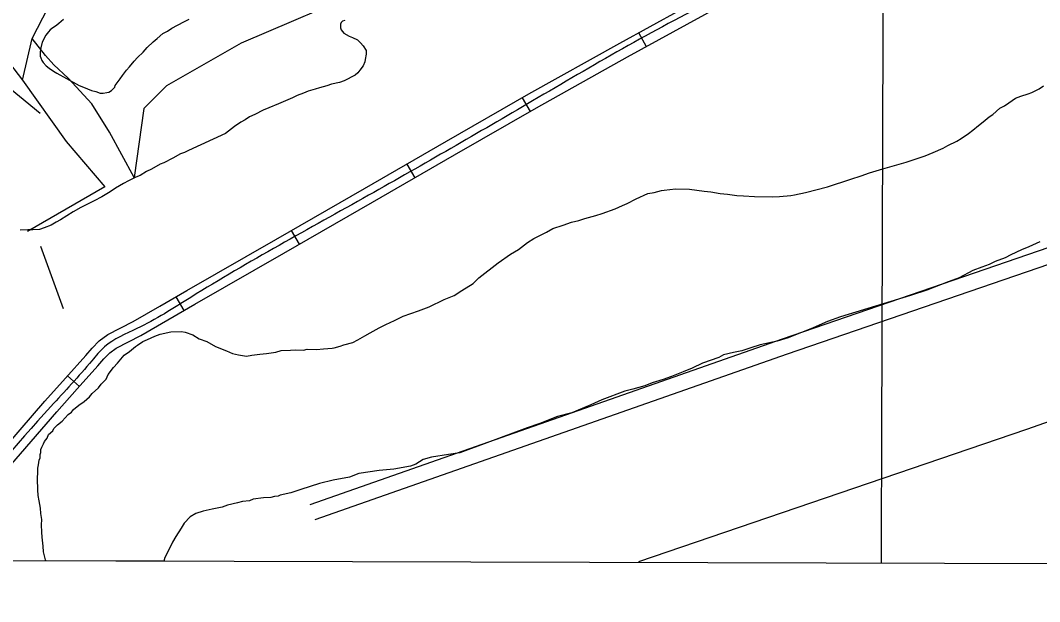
# Model space of a CAD drawing. Extents: x 3161564 to 3199464, y 849354 to 874788.
# Drawn here: x 3169375 to 3171288, y 854733 to 855825 of the extents above; entities that cross this region are included whole.
import ezdxf

# ---------------------------------------------------------------- set-up
doc = ezdxf.new("R2010")
doc.units = 0
for name, color, linetype in [('V-GRID-FRAM', 7, 'Continuous'), ('V-GRID-MAJR', 7, 'Continuous'), ('V-ROAD-CNTR', 7, 'Continuous'), ('V-SITE-VEGE', 7, 'Continuous'), ('V-TOPO-SHOR', 7, 'Continuous')]:
    doc.layers.add(name, color=color, linetype=linetype)

msp = doc.modelspace()

# ---------------------------------------------------------------- linework, layer by layer
at = {"layer": 'V-GRID-FRAM'}
msp.add_lwpolyline([(3165819.2, 873007.6), (3197186.7, 872920.9), (3197144.3, 854733.3), (3165761, 854820), (3165819.2, 873007.6)], dxfattribs=at)
at = {"layer": 'V-GRID-MAJR'}
msp.add_spline([(3170991.6, 854805.6), (3171010.1, 860866.1), (3171028.6, 866928.7), (3171047.1, 872991.2), (3171047.1, 872993.1)], degree=3, dxfattribs=at)
at = {"layer": 'V-ROAD-CNTR'}
for p, q in [((3170535.6, 855802.1), (3170550.1, 855775.8)), ((3170317.2, 855679.9), (3170332.2, 855653.9)), ((3170100.5, 855555.2), (3170115.5, 855529.2)), ((3169883.8, 855430.5), (3169898.8, 855404.5)), ((3169667.1, 855305.8), (3169682.1, 855279.9)), ((3169463.8, 855157.4), (3169486.2, 855137.3))]:
    msp.add_line(p, q, dxfattribs=at)
for points in [[(3169919, 854915.8), (3170805.6, 855227.2), (3171746.5, 855550.4), (3171798.6, 855568.9), (3171838.3, 855576.4), (3171860.8, 855595.9), (3171902.5, 855612.7), (3172555.3, 855841.3), (3173349.5, 856115.3), (3174084.3, 856361.9), (3174825.7, 856626), (3174889.3, 856641.3)], [(3169928.9, 854887.5), (3170815.4, 855198.9), (3171756.4, 855522.1), (3171806.5, 855539.9), (3171851.7, 855548.5), (3171876.7, 855569.9), (3171913.1, 855584.6), (3172565.2, 855813), (3173359.2, 856086.9), (3174094.1, 856333.6), (3174834.3, 856597.2), (3174896.3, 856612.1)], [(3169324.5, 854997.6), (3169421.3, 855109.8), (3169459.9, 855153), (3169498.4, 855195.8), (3169510, 855209.3), (3169523.5, 855223.3), (3169539.6, 855235), (3169587, 855259.2), (3169637.2, 855288.5), (3169687.9, 855317.9), (3169854.7, 855413.8), (3170021.4, 855509.6), (3170175.4, 855598.3), (3170329.5, 855686.9), (3170500.2, 855782.6), (3170671.5, 855877)], [(3169347.4, 854978.3), (3169443.9, 855090), (3169482.2, 855132.9), (3169520.9, 855176), (3169532.2, 855189.1), (3169543.2, 855200.5), (3169555.4, 855209.3), (3169601.4, 855232.9), (3169652.3, 855262.6), (3169702.9, 855291.9), (3169869.6, 855387.8), (3170036.3, 855483.6), (3170190.4, 855572.3), (3170344.3, 855660.9), (3170514.8, 855756.4), (3170686.1, 855850.8)]]:
    msp.add_lwpolyline(points, dxfattribs=at)
msp.add_spline([(3174399.9, 857841.7), (3174296.9, 857801.4), (3174229.2, 857773.6), (3174127.5, 857719.2), (3174052.2, 857685.1), (3173961.2, 857632.7), (3173863.1, 857577.3), (3173775.7, 857514.5), (3173667.4, 857438.2), (3173583.5, 857382.2), (3173466.3, 857293.8), (3173326.4, 857196.8), (3173208.2, 857103.9), (3173124.9, 857039.7), (3173062.4, 856997.7), (3173002.9, 856961.4), (3172942.7, 856940.3), (3172702.8, 856854.8), (3172485.5, 856781), (3172303, 856726.4), (3172035.6, 856644.2), (3171830.5, 856588.8), (3171569.6, 856517.3), (3171437, 856474.5), (3171336.5, 856417.2), (3171269.5, 856387.4), (3171165, 856328.6), (3171074.1, 856263.7), (3171010.5, 856202.1), (3170960, 856128.2), (3170908.2, 856036.2), (3170872.3, 855999.8), (3170841.7, 855977.7), (3170780.3, 855922.5), (3170678.8, 855863.9), (3170336.9, 855673.9), (3170028.9, 855496.6), (3169695.4, 855304.9), (3169594.2, 855246.1), (3169533.3, 855211.9), (3169509.6, 855185.9), (3169432.6, 855099.9), (3169242, 854873.8), (3169195.1, 854813.1)], degree=3, dxfattribs=at)
at = {"layer": 'V-SITE-VEGE'}
for p, q in [((3169436.3, 855811.2), (3169431.6, 855807.1)), ((3169439.2, 855812.9), (3169436.3, 855811.2)), ((3169443.9, 855816.4), (3169439.2, 855812.9)), ((3169447.4, 855819.3), (3169443.9, 855816.4)), ((3169456.1, 855826.9), (3169447.4, 855819.3)), ((3169651.5, 855805.1), (3169659.7, 855810.4)), ((3169659.7, 855810.4), (3169682.4, 855822.6)), ((3169682.4, 855822.6), (3169692.3, 855827.2)), ((3169977.3, 855821.1), (3169976.2, 855818.2)), ((3169976.2, 855818.2), (3169976.2, 855811.2)), ((3169976.2, 855811.2), (3169977.3, 855807.1)), ((3169980.2, 855823.4), (3169977.3, 855821.1)), ((3169984.3, 855825.2), (3169980.2, 855823.4)), ((3169423.5, 855797.2), (3169416.5, 855784.4)), ((3169428.2, 855803.6), (3169423.5, 855797.2)), ((3169431.6, 855807.1), (3169428.2, 855803.6)), ((3169624.8, 855784.8), (3169632.3, 855791.2)), ((3169632.3, 855791.2), (3169642.8, 855800.5)), ((3169642.8, 855800.5), (3169651.5, 855805.1)), ((3169977.3, 855807.1), (3169982.6, 855801.3)), ((3169982.6, 855801.3), (3169992.4, 855795.5)), ((3169992.4, 855795.5), (3169998.8, 855793.1)), ((3169998.8, 855793.1), (3170008.1, 855788.5)), ((3169413.6, 855773.4), (3169412.4, 855765.8)), ((3169416.5, 855784.4), (3169413.6, 855773.4)), ((3169606.1, 855765.6), (3169613.1, 855774.3)), ((3169613.1, 855774.3), (3169624.8, 855784.8)), ((3170008.1, 855788.5), (3170013.9, 855783.2)), ((3170013.9, 855783.2), (3170018.6, 855777.4)), ((3170018.6, 855777.4), (3170024.4, 855768.7)), ((3169412.4, 855765.8), (3169412.4, 855757.7)), ((3169412.4, 855757.7), (3169413.6, 855754.8)), ((3169413.6, 855754.8), (3169415.9, 855749.5)), ((3169589.2, 855748.8), (3169595.1, 855755.2)), ((3169595.1, 855755.2), (3169606.1, 855765.6)), ((3170022.6, 855751.8), (3170022.1, 855747.2)), ((3170024.4, 855761.7), (3170022.6, 855751.8)), ((3170024.4, 855768.7), (3170024.4, 855761.7)), ((3169415.9, 855749.5), (3169418.2, 855746)), ((3169418.2, 855746), (3169424, 855739.6)), ((3169424, 855739.6), (3169429.2, 855735.6)), ((3169429.2, 855735.6), (3169437.4, 855729.7)), ((3169574.7, 855731.9), (3169580.5, 855737.7)), ((3169580.5, 855737.7), (3169589.2, 855748.8)), ((3170018.6, 855739.6), (3170012.7, 855731.5)), ((3170022.1, 855747.2), (3170018.6, 855739.6)), ((3169437.4, 855729.7), (3169443.8, 855725.7)), ((3169443.8, 855725.7), (3169461.8, 855715.7)), ((3169461.8, 855715.7), (3169485.6, 855702.9)), ((3169557.2, 855708.1), (3169562.4, 855715.6)), ((3169562.4, 855715.6), (3169567.1, 855721.5)), ((3169567.1, 855721.5), (3169574.7, 855731.9)), ((3170004, 855722.2), (3169983, 855711.7)), ((3170008.7, 855726.8), (3170004, 855722.2)), ((3170012.7, 855731.5), (3170008.7, 855726.8)), ((3169485.6, 855702.9), (3169493.8, 855699.4)), ((3169493.8, 855699.4), (3169508.9, 855693.6)), ((3169546.7, 855693.6), (3169549, 855695.9)), ((3169549, 855695.9), (3169552.5, 855699.9)), ((3169552.5, 855699.9), (3169553.1, 855702.9)), ((3169553.1, 855702.9), (3169557.2, 855708.1)), ((3169928.9, 855696.1), (3169915.5, 855692)), ((3169937.1, 855698.4), (3169928.9, 855696.1)), ((3169950.5, 855701.9), (3169937.1, 855698.4)), ((3169959.2, 855705.3), (3169950.5, 855701.9)), ((3169974.3, 855708.2), (3169959.2, 855705.3)), ((3169983, 855711.7), (3169974.3, 855708.2)), ((3171273.9, 855689.9), (3171287.8, 855696.4)), ((3171287.8, 855696.4), (3171295.7, 855702)), ((3169508.9, 855693.6), (3169517, 855691.3)), ((3169517, 855691.3), (3169525.2, 855688.3)), ((3169525.2, 855688.3), (3169531, 855688.3)), ((3169531, 855688.3), (3169537.4, 855689.5)), ((3169537.4, 855689.5), (3169541.5, 855690.1)), ((3169541.5, 855690.1), (3169546.7, 855693.6)), ((3169885.9, 855679.8), (3169859.7, 855668.2)), ((3169894.6, 855683.9), (3169885.9, 855679.8)), ((3169906.8, 855688.5), (3169894.6, 855683.9)), ((3169915.5, 855692), (3169906.8, 855688.5)), ((3171230.5, 855670.4), (3171243.4, 855678.9)), ((3171243.4, 855678.9), (3171253.2, 855682.5)), ((3171253.2, 855682.5), (3171267, 855687.1)), ((3171267, 855687.1), (3171273.9, 855689.9)), ((3169831.1, 855656.6), (3169815.4, 855648.5)), ((3169841.6, 855660.7), (3169831.1, 855656.6)), ((3169859.7, 855668.2), (3169841.6, 855660.7)), ((3171200.6, 855648.6), (3171213.6, 855660)), ((3171213.6, 855660), (3171222.5, 855664.7)), ((3171222.5, 855664.7), (3171230.5, 855670.4)), ((3169797.4, 855638.6), (3169789.2, 855634)), ((3169805.5, 855643.8), (3169797.4, 855638.6)), ((3169815.4, 855648.5), (3169805.5, 855643.8)), ((3171182.7, 855634.4), (3171193.7, 855643.9)), ((3171193.7, 855643.9), (3171200.6, 855648.6)), ((3169777.6, 855625.8), (3169760.1, 855612.5)), ((3169789.2, 855634), (3169777.6, 855625.8)), ((3171154.8, 855612.6), (3171162.8, 855619.2)), ((3171162.8, 855619.2), (3171173.8, 855627.8)), ((3171173.8, 855627.8), (3171182.7, 855634.4)), ((3169760.1, 855612.5), (3169690.9, 855580.5)), ((3171133, 855598.5), (3171140.9, 855603.2)), ((3171140.9, 855603.2), (3171154.8, 855612.6)), ((3169690.9, 855580.5), (3169687.4, 855578.8)), ((3171088.5, 855577.1), (3171107.3, 855585.4)), ((3171107.3, 855585.4), (3171116.2, 855590.1)), ((3171116.2, 855590.1), (3171133, 855598.5)), ((3169661.8, 855566.6), (3169644.9, 855557.3)), ((3169675.7, 855574.2), (3169661.8, 855566.6)), ((3169683.3, 855577.1), (3169675.7, 855574.2)), ((3169687.4, 855578.8), (3169683.3, 855577.1)), ((3171038.2, 855558.7), (3171055, 855564.2)), ((3171055, 855564.2), (3171073.7, 855570.6)), ((3171073.7, 855570.6), (3171088.5, 855577.1)), ((3169621.6, 855545.7), (3169612.3, 855541.1)), ((3169637.9, 855555), (3169621.6, 855545.7)), ((3169644.9, 855557.3), (3169637.9, 855555)), ((3170969.3, 855538.9), (3170993.9, 855546.1)), ((3170993.9, 855546.1), (3171011.7, 855551.6)), ((3171011.7, 855551.6), (3171038.2, 855558.7)), ((3169578.5, 855523.7), (3169569.2, 855519)), ((3169591.9, 855530.6), (3169578.5, 855523.7)), ((3169600.1, 855533.5), (3169591.9, 855530.6)), ((3169612.3, 855541.1), (3169600.1, 855533.5)), ((3170890.5, 855512.4), (3170933.9, 855527)), ((3170933.9, 855527), (3170953.6, 855533.4)), ((3170953.6, 855533.4), (3170969.3, 855538.9)), ((3169544.2, 855503.3), (3169528.5, 855493.5)), ((3169554.1, 855509.7), (3169544.2, 855503.3)), ((3169569.2, 855519), (3169554.1, 855509.7)), ((3170564.8, 855501.7), (3170578.6, 855505.3)), ((3170578.6, 855505.3), (3170583.5, 855506.2)), ((3170583.5, 855506.2), (3170605.1, 855508.6)), ((3170605.1, 855508.6), (3170631.4, 855507.9)), ((3170631.4, 855507.9), (3170658.7, 855504.4)), ((3170658.7, 855504.4), (3170671.4, 855503.1)), ((3170671.4, 855503.1), (3170688.9, 855499.7)), ((3170849.2, 855501.7), (3170890.5, 855512.4)), ((3169513.9, 855485.9), (3169488.9, 855473.7)), ((3169528.5, 855493.5), (3169513.9, 855485.9)), ((3170514.5, 855481.4), (3170531.3, 855489.8)), ((3170531.3, 855489.8), (3170553.1, 855500.1)), ((3170553.1, 855500.1), (3170564.8, 855501.7)), ((3170688.9, 855499.7), (3170702.5, 855498.4)), ((3170702.5, 855498.4), (3170720.1, 855496)), ((3170720.1, 855496), (3170732.8, 855495.7)), ((3170732.8, 855495.7), (3170753.3, 855494.3)), ((3170753.3, 855494.3), (3170786.5, 855493.5)), ((3170786.5, 855493.5), (3170800.2, 855494.1)), ((3170800.2, 855494.1), (3170821.7, 855496.5)), ((3170821.7, 855496.5), (3170828.6, 855497.3)), ((3170828.6, 855497.3), (3170849.2, 855501.7)), ((3169474.4, 855465.6), (3169450.5, 855450.5)), ((3169488.9, 855473.7), (3169474.4, 855465.6)), ((3170467.1, 855462.1), (3170491.8, 855471.2)), ((3170491.8, 855471.2), (3170505.6, 855477.7)), ((3170505.6, 855477.7), (3170514.5, 855481.4)), ((3169442.9, 855446.4), (3169433, 855440.6)), ((3169450.5, 855450.5), (3169442.9, 855446.4)), ((3170394.3, 855440.4), (3170410.1, 855445.8)), ((3170410.1, 855445.8), (3170423.8, 855449.4)), ((3170423.8, 855449.4), (3170434.7, 855453.1)), ((3170434.7, 855453.1), (3170455.3, 855458.4)), ((3170455.3, 855458.4), (3170467.1, 855462.1)), ((3169389.4, 855431.9), (3169374.8, 855430.8)), ((3169398.7, 855431.9), (3169389.4, 855431.9)), ((3169411.5, 855432.5), (3169398.7, 855431.9)), ((3169420.2, 855435.4), (3169411.5, 855432.5)), ((3169433, 855440.6), (3169420.2, 855435.4)), ((3170339, 855415.3), (3170362.7, 855427.4)), ((3170362.7, 855427.4), (3170374.6, 855434)), ((3170374.6, 855434), (3170394.3, 855440.4)), ((3170310.1, 855394.5), (3170327.1, 855407.8)), ((3170327.1, 855407.8), (3170339, 855415.3)), ((3171288.7, 855409), (3171267.9, 855399.8)), ((3170295.3, 855386.1), (3170310.1, 855394.5)), ((3171254.1, 855394.2), (3171234.4, 855384.9)), ((3171267.9, 855399.8), (3171254.1, 855394.2)), ((3170235.6, 855341.6), (3170272.4, 855370)), ((3170272.4, 855370), (3170295.3, 855386.1)), ((3171204.7, 855372), (3171193.8, 855366.4)), ((3171223.5, 855379.3), (3171204.7, 855372)), ((3171234.4, 855384.9), (3171223.5, 855379.3)), ((3171163.3, 855355.4), (3171137.5, 855341.3)), ((3171180, 855361.8), (3171163.3, 855355.4)), ((3171193.8, 855366.4), (3171180, 855361.8)), ((3170203.7, 855317.9), (3170225.5, 855331.1)), ((3170225.5, 855331.1), (3170235.6, 855341.6)), ((3171116.8, 855334), (3171076.4, 855318.4)), ((3171137.5, 855341.3), (3171116.8, 855334)), ((3170189.8, 855308.5), (3170203.7, 855317.9)), ((3171076.4, 855318.4), (3171045.9, 855308.4)), ((3170142.4, 855287.1), (3170171.1, 855301.1)), ((3170171.1, 855301.1), (3170189.8, 855308.5)), ((3170994.7, 855293), (3170914.9, 855268.5)), ((3171045.9, 855308.4), (3170994.7, 855293)), ((3170094.1, 855269.7), (3170122.7, 855279.8)), ((3170122.7, 855279.8), (3170142.4, 855287.1)), ((3170061.5, 855253.9), (3170077.3, 855261.4)), ((3170077.3, 855261.4), (3170094.1, 855269.7)), ((3170890.3, 855259.4), (3170863.6, 855247.3)), ((3170914.9, 855268.5), (3170890.3, 855259.4)), ((3169628, 855232.1), (3169637.9, 855235.8)), ((3169637.9, 855235.8), (3169657.5, 855240.2)), ((3169657.5, 855240.2), (3169678.1, 855240.7)), ((3169678.1, 855240.7), (3169684.9, 855239.5)), ((3169684.9, 855239.5), (3169699.4, 855234.3)), ((3170021.9, 855232.4), (3170031.8, 855238)), ((3170031.8, 855238), (3170048.6, 855247.4)), ((3170048.6, 855247.4), (3170061.5, 855253.9)), ((3170844.9, 855239.9), (3170816.3, 855228.9)), ((3170863.6, 855247.3), (3170844.9, 855239.9)), ((3169595.4, 855215.3), (3169605.3, 855221.9)), ((3169605.3, 855221.9), (3169614.2, 855225.6)), ((3169614.2, 855225.6), (3169628, 855232.1)), ((3169699.4, 855234.3), (3169711, 855227.2)), ((3169711, 855227.2), (3169725.5, 855221.9)), ((3169725.5, 855221.9), (3169741.9, 855212.7)), ((3169982.4, 855215.8), (3169999.1, 855220.2)), ((3169999.1, 855220.2), (3170009, 855224.9)), ((3170009, 855224.9), (3170021.9, 855232.4)), ((3170795.6, 855222.5), (3170764.1, 855215.5)), ((3170816.3, 855228.9), (3170795.6, 855222.5)), ((3169570.5, 855196.4), (3169580.4, 855203)), ((3169580.4, 855203), (3169591.4, 855212.5)), ((3169591.4, 855212.5), (3169595.4, 855215.3)), ((3169741.9, 855212.7), (3169762.2, 855204.4)), ((3169762.2, 855204.4), (3169773.8, 855199.3)), ((3169773.8, 855199.3), (3169784.5, 855197.1)), ((3169784.5, 855197.1), (3169800.1, 855194.7)), ((3169809.9, 855196.5), (3169824.6, 855198.1)), ((3169824.6, 855198.1), (3169837.4, 855199.7)), ((3169837.4, 855199.7), (3169855, 855202.2)), ((3169855, 855202.2), (3169864.8, 855204.9)), ((3169864.8, 855204.9), (3169882.4, 855205.5)), ((3169882.4, 855205.5), (3169892.2, 855206.2)), ((3169892.2, 855206.2), (3169906.9, 855205.8)), ((3169906.9, 855205.8), (3169913.8, 855207.6)), ((3169913.8, 855207.6), (3169931.3, 855207.2)), ((3169931.3, 855207.2), (3169944.1, 855207.9)), ((3169944.1, 855207.9), (3169960.7, 855209.4)), ((3169960.7, 855209.4), (3169964.6, 855210.3)), ((3169964.6, 855210.3), (3169975.5, 855213)), ((3169975.5, 855213), (3169982.4, 855215.8)), ((3170714, 855201.1), (3170695.3, 855196.6)), ((3170729.7, 855204.6), (3170714, 855201.1)), ((3170746.4, 855210.1), (3170729.7, 855204.6)), ((3170764.1, 855215.5), (3170746.4, 855210.1)), ((3169550.4, 855173.4), (3169557.4, 855181)), ((3169557.4, 855181), (3169570.5, 855196.4)), ((3169800.1, 855194.7), (3169809.9, 855196.5)), ((3170655.8, 855181), (3170636, 855171.7)), ((3170686.4, 855192), (3170655.8, 855181)), ((3170695.3, 855196.6), (3170686.4, 855192)), ((3169536.2, 855151.3), (3169540.3, 855160)), ((3169540.3, 855160), (3169550.4, 855173.4)), ((3170619.3, 855165.2), (3170597.6, 855156)), ((3170636, 855171.7), (3170619.3, 855165.2)), ((3169522.1, 855135), (3169527.2, 855141.7)), ((3169527.2, 855141.7), (3169536.2, 855151.3)), ((3170561.1, 855144.2), (3170547.3, 855138.6)), ((3170581.8, 855150.5), (3170561.1, 855144.2)), ((3170597.6, 855156), (3170581.8, 855150.5)), ((3169505.1, 855117.8), (3169510.1, 855124.5)), ((3169510.1, 855124.5), (3169522.1, 855135)), ((3170509.9, 855128.8), (3170466.5, 855112.2)), ((3170524.7, 855132.3), (3170509.9, 855128.8)), ((3170547.3, 855138.6), (3170524.7, 855132.3)), ((3169475.2, 855094.1), (3169485.2, 855102.6)), ((3169485.2, 855102.6), (3169495.1, 855109.2)), ((3169495.1, 855109.2), (3169505.1, 855117.8)), ((3170445.8, 855103), (3170410.2, 855088.2)), ((3170466.5, 855112.2), (3170445.8, 855103)), ((3169454.1, 855072.1), (3169465.2, 855084.6)), ((3169465.2, 855084.6), (3169471.2, 855089.3)), ((3169471.2, 855089.3), (3169475.2, 855094.1)), ((3170410.2, 855088.2), (3170383.7, 855081)), ((3169438.2, 855058.8), (3169445.2, 855065.5)), ((3169445.2, 855065.5), (3169454.1, 855072.1)), ((3170350.2, 855068.1), (3170326.5, 855059.9)), ((3170383.7, 855081), (3170350.2, 855068.1)), ((3169426, 855040.6), (3169428.1, 855047.3)), ((3169428.1, 855047.3), (3169436.1, 855054)), ((3169436.1, 855054), (3169438.2, 855058.8)), ((3170299.9, 855049.8), (3170250.6, 855031.4)), ((3170326.5, 855059.9), (3170299.9, 855049.8)), ((3169415.8, 855023.2), (3169418.9, 855030)), ((3169418.9, 855030), (3169421, 855033.8)), ((3169421, 855033.8), (3169426, 855040.6)), ((3170250.6, 855031.4), (3170228.9, 855023.2)), ((3169412.4, 855003.7), (3169412.6, 855009.6)), ((3169412.6, 855009.6), (3169413.6, 855013.5)), ((3169413.6, 855013.5), (3169413.8, 855019.3)), ((3169413.8, 855019.3), (3169415.8, 855023.2)), ((3170178.7, 855009.7), (3170147.3, 855004.6)), ((3170200.3, 855013.1), (3170178.7, 855009.7)), ((3170215.1, 855018.6), (3170200.3, 855013.1)), ((3170228.9, 855023.2), (3170215.1, 855018.6)), ((3169408.1, 854984.3), (3169409.2, 854990.1)), ((3169409.2, 854990.1), (3169410.4, 854998.9)), ((3169410.4, 854998.9), (3169412.4, 855003.7)), ((3170107.8, 854988), (3170076.4, 854981.9)), ((3170117.7, 854991.6), (3170107.8, 854988)), ((3170131.6, 855000.1), (3170117.7, 854991.6)), ((3170147.3, 855004.6), (3170131.6, 855000.1)), ((3169407.4, 854957), (3169408.1, 854984.3)), ((3170010.7, 854973.7), (3169993, 854967.3)), ((3170049, 854979.6), (3170010.7, 854973.7)), ((3170076.4, 854981.9), (3170049, 854979.6)), ((3169408.2, 854950.1), (3169407.4, 854957)), ((3169408, 854943.3), (3169408.2, 854950.1)), ((3169937, 854955), (3169901.6, 854944.1)), ((3169962.6, 854961.2), (3169937, 854955)), ((3169993, 854967.3), (3169962.6, 854961.2)), ((3169408.8, 854932.5), (3169408, 854943.3)), ((3169410.5, 854922.7), (3169408.8, 854932.5)), ((3169852.4, 854930.6), (3169845.5, 854928.8)), ((3169859.2, 854931.4), (3169852.4, 854930.6)), ((3169863.2, 854933.3), (3169859.2, 854931.4)), ((3169882.8, 854937.7), (3169863.2, 854933.3)), ((3169901.6, 854944.1), (3169882.8, 854937.7)), ((3169413.1, 854908.9), (3169410.5, 854922.7)), ((3169754.2, 854910.5), (3169735.5, 854907)), ((3169764, 854914.2), (3169754.2, 854910.5)), ((3169782.7, 854918.6), (3169764, 854914.2)), ((3169792.5, 854921.3), (3169782.7, 854918.6)), ((3169805.3, 854922.9), (3169792.5, 854921.3)), ((3169812.2, 854925.7), (3169805.3, 854922.9)), ((3169831.8, 854928.2), (3169812.2, 854925.7)), ((3169845.5, 854928.8), (3169831.8, 854928.2)), ((3169413.8, 854899.1), (3169413.1, 854908.9)), ((3169415.5, 854887.4), (3169413.8, 854899.1)), ((3169694.1, 854892.4), (3169683.1, 854880.9)), ((3169705, 854899), (3169694.1, 854892.4)), ((3169718.8, 854903.5), (3169705, 854899)), ((3169735.5, 854907), (3169718.8, 854903.5)), ((3169415.3, 854877.6), (3169415.5, 854887.4)), ((3169415.9, 854863.9), (3169415.3, 854877.6)), ((3169683.1, 854880.9), (3169677, 854871.3)), ((3169416.6, 854854.1), (3169415.9, 854863.9)), ((3169418.2, 854837.5), (3169416.6, 854854.1)), ((3169666.9, 854855.9), (3169660.7, 854845.3)), ((3169677, 854871.3), (3169666.9, 854855.9)), ((3169418.9, 854826.7), (3169418.2, 854837.5)), ((3169660.7, 854845.3), (3169652.5, 854827.9)), ((3169422.5, 854812), (3169418.9, 854826.7)), ((3169646.4, 854816.3), (3169644.7, 854809.3)), ((3169652.5, 854827.9), (3169646.4, 854816.3)), ((3169422.9, 854809.9), (3169422.5, 854812)), ((3169644.7, 854809.3), (3169422.9, 854809.9))]:
    msp.add_line(p, q, dxfattribs=at)
at = {"layer": 'V-TOPO-SHOR'}
for p, q in [((3169379.6, 855712.9), (3169397.4, 855791.1)), ((3169413.4, 855401.2), (3169456, 855283.9))]:
    msp.add_line(p, q, dxfattribs=at)
for points in [[(3169238.3, 856786.3), (3169228.6, 856755.7), (3169203.8, 856720.1), (3169019, 856419.9), (3168971.1, 856340), (3168971.1, 856311.6), (3168979.9, 856258.3), (3169017.2, 856185.4), (3169214.4, 855927.9), (3169301.5, 855814.2), (3169379.6, 855712.9), (3169461.3, 855597.5), (3169534.2, 855512.2), (3169388.5, 855428.7)], [(3170033.3, 855887), (3169790, 855782.2), (3169649.6, 855702.3), (3169607, 855659.6), (3169589.2, 855530), (3169543, 855615.2), (3169509.3, 855668.5), (3169464.9, 855716.5), (3169438.2, 855741.4), (3169422.3, 855759.1), (3169397.4, 855791.1), (3169516.4, 856022)], [(3166858.1, 855498), (3167788.9, 855583.3), (3169284.6, 855718.3), (3169334.3, 855714.7), (3169412.5, 855650.8)], [(3170536, 854808.8), (3171264.3, 855057.5), (3171442, 855119.6), (3171987.3, 855304.4)]]:
    msp.add_lwpolyline(points, dxfattribs=at)

doc.saveas('drawing.dxf')
